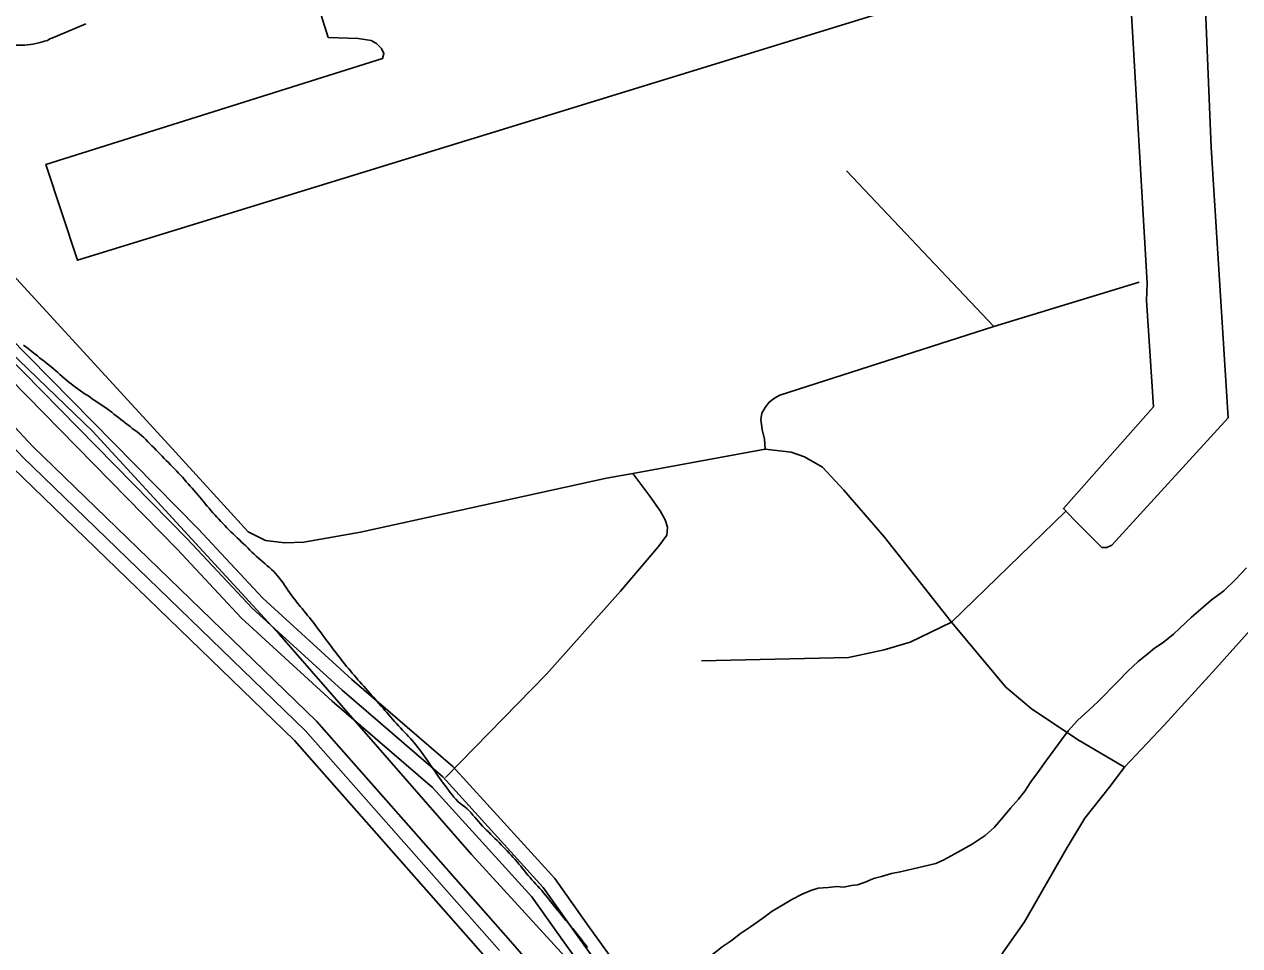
# Model space of a CAD drawing. Extents: x 2260773 to 2342389, y 552869 to 618546.
# Drawn here: x 2303280 to 2306610, y 575994 to 578519 of the extents above; entities that cross this region are included whole.
import ezdxf

# ---------------------------------------------------------------- set-up
doc = ezdxf.new("R2010")
doc.units = 0
for name, color, linetype in [('Exist Aviation Commercial or Municipal Perimeter Paved', 7, 'Continuous'), ('Exist Boundary Land Use Reservation Military US Department of Defense', 7, 'Continuous'), ('Exist Boundary Political City Limit New', 7, 'Continuous'), ('Exist Hydrographic Buffer Line', 7, 'Continuous'), ('Exist Hydrographic Misc Water Feature', 7, 'Continuous'), ('Exist Hydrographic River Shore', 7, 'Continuous'), ('Exist Road Non-System Type 51', 7, 'Continuous'), ('Map Preparation Boundary City Limit Buffer Line', 7, 'Continuous')]:
    doc.layers.add(name, color=color, linetype=linetype)

msp = doc.modelspace()

# ---------------------------------------------------------------- linework, layer by layer
at = {"layer": 'Exist Aviation Commercial or Municipal Perimeter Paved'}
for points in [[(2306142.9, 578709.4), (2303425.3, 577872.5), (2303338.5, 578135.4), (2304261, 578425.3), (2304264.8, 578439.3), (2304258.6, 578453.3), (2304245.1, 578466.7), (2304230.4, 578474.9), (2304194.3, 578480.5), (2304112.4, 578483.6), (2303942.8, 579023.4)], [(2306510.7, 578695.2), (2306532.3, 578181.8), (2306578.2, 577440.7), (2306260.2, 577091.6), (2306246.3, 577085.4), (2306232.3, 577085.2), (2306157.4, 577160.2), (2306127.2, 577192), (2306374, 577470.4), (2306355, 577762.1), (2306356.4, 577810.2), (2306309.8, 578609.1)]]:
    msp.add_lwpolyline(points, dxfattribs=at)
at = {"layer": 'Exist Boundary Land Use Reservation Military US Department of Defense'}
msp.add_lwpolyline([(2302653.7, 578219.3), (2302707.5, 578135.4), (2303467.5, 577403.4), (2303978.9, 576846.8), (2304504.6, 576243.3), (2304908.4, 575801.8)], dxfattribs=at)
at = {"layer": 'Exist Boundary Political City Limit New'}
for points in [[(2303606.8, 577386.3), (2303600.8, 577391.8), (2303594.8, 577397.1), (2303588.8, 577402.1), (2303582.2, 577406.9), (2303575.5, 577411.4), (2303569.5, 577416.4), (2303563, 577421.3), (2303556.8, 577426.2), (2303550.5, 577431.2), (2303544.2, 577436.1), (2303538, 577441.1), (2303531.5, 577446.1), (2303525.2, 577451), (2303519, 577455.9), (2303512.8, 577460.9), (2303506.2, 577465.7), (2303499.8, 577470.1), (2303493, 577474.4), (2303486.2, 577478.9), (2303479.5, 577483.3), (2303473, 577487.8), (2303466.2, 577492.2), (2303459.8, 577496.8), (2303453.2, 577501.4), (2303446.5, 577505.9), (2303440, 577510.4), (2303433.5, 577515), (2303426.8, 577519.6), (2303420.2, 577524.2), (2303413.8, 577528.9), (2303407.5, 577533.7), (2303401.2, 577538.6), (2303395, 577543.7), (2303389, 577548.9), (2303383, 577554.2), (2303377, 577559.6), (2303371, 577565), (2303365.2, 577570.3), (2303359, 577575.6), (2303353, 577580.7), (2303340.5, 577590.7), (2303334.2, 577595.6), (2303327.8, 577600.5), (2303321.5, 577605.4), (2303315.2, 577610.4), (2303309, 577615.3), (2303296.5, 577625.3), (2303290.2, 577630.2), (2303283.8, 577635.2), (2303277.5, 577640.2)], [(2304133.2, 576797.1), (2304128.2, 576803.4), (2304123.5, 576809.8), (2304118.8, 576816.2), (2304114, 576822.6), (2304109, 576829), (2304104.2, 576835.4), (2304099.5, 576841.8), (2304094.8, 576848.2), (2304090, 576854.7), (2304085.2, 576861.1), (2304080.5, 576867.6), (2304075.8, 576873.9), (2304070.8, 576880.2), (2304065.8, 576886.6), (2304061, 576892.8), (2304055.8, 576899.1), (2304050.8, 576905.2), (2304045.8, 576911.4), (2304040.8, 576917.6), (2304035.5, 576923.8), (2304025.5, 576936.3), (2304020.8, 576942.6), (2304015.8, 576948.9), (2304011, 576955.4), (2304006.5, 576962), (2304002, 576968.6), (2303997.5, 576975.3), (2303993, 576982), (2303988.5, 576988.6), (2303983.8, 576995.1), (2303979, 577001.4), (2303973.8, 577007.5), (2303968.5, 577013.4), (2303963, 577019.1), (2303957.2, 577024.6), (2303951.2, 577030.1), (2303945.2, 577035.3), (2303939.2, 577040.6), (2303933, 577045.8), (2303927, 577051.1), (2303921, 577056.3), (2303915, 577061.7), (2303909.2, 577067.1), (2303903.2, 577072.6), (2303897.5, 577078.2), (2303892, 577083.8), (2303886.5, 577089.7), (2303880.5, 577094.9), (2303874.5, 577100.1), (2303868.8, 577106), (2303863, 577111.6), (2303857.2, 577117.1), (2303851.5, 577122.6), (2303845.8, 577128.1), (2303840, 577133.8), (2303834.2, 577139.4), (2303828.8, 577145.1), (2303823.2, 577150.8), (2303817.8, 577156.7), (2303812.2, 577162.6), (2303807, 577168.5), (2303801.5, 577174.4), (2303796.2, 577180.4), (2303791, 577186.4), (2303785.8, 577192.6), (2303780.8, 577198.7), (2303775.5, 577204.9), (2303770.5, 577211.1), (2303765.5, 577217.2), (2303760.2, 577223.4), (2303755.2, 577229.5), (2303750, 577235.6), (2303744.8, 577241.6), (2303739.5, 577247.6), (2303734.2, 577253.7), (2303729, 577259.7), (2303723.5, 577265.6), (2303718.2, 577271.6), (2303712.8, 577277.5), (2303707.5, 577283.4), (2303702, 577289.2), (2303696.5, 577295.1), (2303691, 577300.8), (2303685.2, 577306.6), (2303679.8, 577312.2), (2303674.2, 577318), (2303668.5, 577323.7), (2303663, 577329.4), (2303657.2, 577335.1), (2303651.8, 577340.8), (2303646, 577346.5), (2303640.5, 577352.2), (2303635, 577358), (2303629.2, 577363.8), (2303623.8, 577369.4), (2303618, 577375.1), (2303612.5, 577380.8), (2303606.8, 577386.3)], [(2304650, 576198.8), (2304645, 576204.9), (2304639.8, 576211.2), (2304634.8, 576217.4), (2304629.8, 576223.6), (2304624.5, 576229.6), (2304619.2, 576235.6), (2304613.8, 576241.6), (2304608.5, 576247.4), (2304603, 576253.2), (2304597.2, 576259), (2304591.8, 576264.7), (2304586.2, 576270.4), (2304580.5, 576276.2), (2304575, 576281.9), (2304569.2, 576287.5), (2304563.5, 576293.1), (2304558, 576298.8), (2304552.2, 576304.4), (2304546.5, 576310.1), (2304541, 576315.8), (2304535.5, 576321.6), (2304530, 576327.4), (2304524.8, 576333.4), (2304519.5, 576339.5), (2304514.2, 576345.6), (2304509, 576351.6), (2304503.8, 576357.6), (2304498.2, 576363.4), (2304492.8, 576369.1), (2304486.5, 576374.2), (2304480, 576379.1), (2304473.5, 576383.9), (2304467.5, 576389.1), (2304462.2, 576395.1), (2304457, 576401.1), (2304452, 576407.3), (2304447, 576413.6), (2304442.2, 576419.9), (2304437.5, 576426.3), (2304432.5, 576432.8), (2304427.8, 576439.2), (2304423, 576445.7), (2304418.5, 576452.1), (2304413.8, 576458.6), (2304409, 576465.1), (2304404.2, 576471.6), (2304399.8, 576478.2), (2304395.2, 576484.8), (2304390.8, 576491.4), (2304386.2, 576498.1), (2304381.8, 576504.7), (2304377.2, 576511.2), (2304372.5, 576517.8), (2304368, 576524.3), (2304363.2, 576530.7), (2304358.2, 576537.1), (2304353.2, 576543.2), (2304348.2, 576549.4), (2304343, 576555.4), (2304337.5, 576561.4), (2304332.2, 576567.3), (2304326.8, 576573.1), (2304321.2, 576579), (2304315.8, 576584.8), (2304310.2, 576590.6), (2304304.8, 576596.5), (2304299.5, 576602.4), (2304294, 576608.4), (2304288.8, 576614.4), (2304283.5, 576620.4), (2304278.2, 576626.4), (2304273, 576632.4), (2304267.8, 576638.4), (2304262.5, 576644.4), (2304257.2, 576650.5), (2304252, 576656.5), (2304246.8, 576662.6), (2304241.5, 576668.6), (2304236.2, 576674.6), (2304230.8, 576680.7), (2304225.5, 576686.7), (2304220.2, 576692.7), (2304215, 576698.7), (2304209.8, 576704.7), (2304204.5, 576710.7), (2304199.2, 576716.7), (2304193.8, 576722.7), (2304188.5, 576728.7), (2304183.2, 576734.8), (2304178, 576740.8), (2304173, 576746.9), (2304167.8, 576753), (2304162.8, 576759.2), (2304157.8, 576765.4), (2304152.8, 576771.7), (2304147.8, 576778), (2304143, 576784.3), (2304138, 576790.7), (2304133.2, 576797.1)], [(2304665.5, 576180.4), (2304660.2, 576186.4), (2304655, 576192.6), (2304650, 576198.8)], [(2304822.8, 575988.8), (2304818, 575995.1), (2304813.2, 576001.6), (2304808.2, 576007.9), (2304803.5, 576014.3), (2304798.5, 576020.6), (2304793.5, 576026.9), (2304788.5, 576033.2), (2304783.5, 576039.4), (2304778.5, 576045.6), (2304773.2, 576051.7), (2304768.2, 576057.9), (2304763, 576064), (2304758, 576070.1), (2304752.8, 576076.3), (2304747.8, 576082.5), (2304742.8, 576088.7), (2304732.8, 576101.2), (2304722.8, 576113.7), (2304712.8, 576126.2), (2304707.8, 576132.4), (2304702.5, 576138.6), (2304697.5, 576144.7), (2304692.2, 576150.8), (2304687, 576156.8), (2304681.5, 576162.6), (2304676.2, 576168.6), (2304670.8, 576174.4), (2304665.5, 576180.4)]]:
    msp.add_lwpolyline(points, dxfattribs=at)
at = {"layer": 'Exist Hydrographic Buffer Line'}
for points in [[(2296612.5, 578178.9), (2297360.9, 578699.9), (2297718.3, 578889), (2298320.5, 579036.3), (2298684.1, 579226.3), (2299727.2, 579533.2), (2299793.1, 579560.9), (2300157.6, 579611.6), (2300867.3, 579578.6), (2301645.5, 579388.8), (2301915.1, 579278), (2302124, 579135.4), (2302277, 578931.1), (2302463.4, 578496.9), (2302527.4, 578430.9), (2302677.5, 578176), (2303727.1, 577108.2), (2303903.9, 576918.9), (2304150.2, 576693.6), (2304426.2, 576456.1), (2304701.8, 576152.7), (2304792.4, 576024), (2304953.6, 575800.4)], [(2304581.4, 575980.1), (2304050.1, 576582.4), (2303274.6, 577333.7), (2302654.1, 577998.3), (2302595.7, 578079.2), (2302513.2, 578191.5), (2302174.9, 578860.6), (2301990.8, 579065.7), (2301618, 579231.6), (2300673.5, 579390.2), (2299998.5, 579350.7), (2298722, 579033.5), (2298432.5, 578928), (2298300, 578880.1), (2297503.4, 578621), (2297187.2, 578405.7)], [(2302414.8, 578475.1), (2302495.8, 578405.9), (2302643, 578155.7), (2303698.4, 577080.5), (2303874.6, 576891.6), (2304123.1, 576664), (2304398.1, 576427.4), (2304670.6, 576127.7), (2304759.6, 576001), (2304921.2, 575777)], [(2304948.4, 575617.8), (2304611.5, 576006.3), (2304080, 576608.9), (2303303.1, 577361.7), (2302685.1, 578023.8), (2302627.9, 578102.6), (2302547.5, 578212.4), (2302414.8, 578475.1)]]:
    msp.add_lwpolyline(points, dxfattribs=at)
at = {"layer": 'Exist Hydrographic Misc Water Feature'}
for points in [[(2303448.5, 578520.3), (2303370.8, 578487.4), (2303354.8, 578481.2), (2303349, 578479.3), (2303342.7, 578475), (2303334.9, 578473.4), (2303322.6, 578469.1), (2303303.3, 578464.7), (2303281.2, 578462.3), (2303257.4, 578462.3)], [(2306628.6, 577029.3), (2306599.1, 576997.3), (2306567.1, 576966.8), (2306531.8, 576940.5), (2306504, 576916.3), (2306478.1, 576893.8), (2306428.7, 576847.3), (2306400.8, 576825.1), (2306377.2, 576808.8), (2306359.6, 576794.5), (2306331.7, 576772.3), (2306303.8, 576746.1), (2306276.1, 576717.8), (2306222.8, 576663), (2306197.2, 576638.9), (2306165.4, 576610.8), (2306139.8, 576582.2), (2306122.2, 576558.1), (2306104.1, 576534.1), (2306078.9, 576499.7), (2306058.8, 576471.5), (2306037.5, 576443.1), (2306021.7, 576417.1), (2306004, 576395), (2305982.1, 576370.8), (2305960.4, 576344.4), (2305938.6, 576318.5), (2305912.8, 576296), (2305877.3, 576271.8), (2305829.5, 576245.3), (2305799.6, 576228.8), (2305777.9, 576218.6), (2305696.1, 576199.7), (2305680.1, 576195.6), (2305656.1, 576191.5), (2305628.4, 576183.1), (2305610.1, 576179), (2305600.1, 576174.8), (2305586.4, 576168.8), (2305562.6, 576160.6), (2305546.4, 576158.2), (2305524.4, 576154.2), (2305506.4, 576155.7), (2305482.8, 576153.5), (2305454.7, 576151.3), (2305435, 576144.9), (2305410.8, 576134.8), (2305383.3, 576120.3)], [(2305383.3, 576120.3), (2305355.5, 576104.2), (2305329.4, 576087.8), (2305303.4, 576069.4), (2305270, 576045.3), (2305241.9, 576027.2), (2305216.4, 576006.7), (2305192.4, 575990.4), (2305160.9, 575966), (2305137.1, 575948.1), (2305115.3, 575933.5), (2305101.6, 575921.4), (2305089.7, 575911.4), (2305075.6, 575905.4), (2305053.6, 575897), (2305033.9, 575890.6), (2305013.6, 575886.8), (2304999.7, 575884.4)]]:
    msp.add_lwpolyline(points, dxfattribs=at)
at = {"layer": 'Exist Hydrographic River Shore'}
for points in [[(2304986.2, 575823.8), (2304825.2, 576047), (2304733.1, 576177.8), (2304454.1, 576484.9), (2304177, 576723), (2303933, 576946.2), (2303756.1, 577136), (2302712.1, 578196.3), (2302559, 578455.9), (2302500.1, 578512.6), (2302312.1, 578951.3), (2302152.1, 579164.7), (2301934, 579313.4), (2301658, 579426.9), (2300873, 579618.3), (2300156, 579651.7), (2299789.1, 579605.8)], [(2305665.1, 574624), (2305656.1, 574666.2), (2305226.1, 575177.1), (2305007.1, 575440.6), (2304889.2, 575563.9), (2304551, 575953.9), (2304020.2, 576555.9), (2303246.1, 577305.6), (2302623.1, 577972.8), (2302563.1, 578055.8), (2302479, 578170.5), (2302139, 578842.6), (2301961, 579038.8), (2301602, 579194.9), (2300666.9, 579350.8), (2300000.9, 579310.8), (2298731.7, 578994.6), (2298446.2, 578890.4), (2298312.9, 578842.3)]]:
    msp.add_lwpolyline(points, dxfattribs=at)
at = {"layer": 'Exist Road Non-System Type 51'}
for p, q in [((2305936.6, 577690.9), (2305532.3, 578117.8)), ((2306334.9, 577812.3), (2305936.6, 577690.9)), ((2305309.6, 577354.9), (2304947.3, 577288.3)), ((2306133.3, 577184.1), (2305820.3, 576880.4))]:
    msp.add_line(p, q, dxfattribs=at)
for points in [[(2304947.3, 577288.3), (2304875.3, 577275), (2304201.1, 577126.8), (2304045.1, 577100), (2303993.9, 577097.8), (2303940.4, 577104.5), (2303893.1, 577128), (2303674.5, 577367.4), (2303064.5, 578032.1), (2302861.7, 578246.2), (2302723.5, 578395.6), (2302687.9, 578469.2), (2302670, 578507.1), (2302667.8, 578553.9), (2302721.3, 578739), (2302823.8, 579099)], [(2305936.6, 577690.9), (2305350.3, 577502.8), (2305335, 577494.5), (2305320.8, 577483.3), (2305310.1, 577469), (2305300.4, 577453.2), (2305297.9, 577436.4), (2305302, 577408.4), (2305307.6, 577381.9), (2305309.6, 577354.9)], [(2307184.2, 577413.3), (2307086.1, 577335.3), (2306936.8, 577194.8), (2306716.2, 576945), (2306544.6, 576753.2), (2306403, 576598.3), (2306294.7, 576482.9)], [(2305820.3, 576880.4), (2305636.4, 577113.4), (2305525, 577242.7), (2305467, 577305.1), (2305418, 577334.1), (2305381.5, 577346.5), (2305309.6, 577354.9)], [(2304434, 576454.4), (2304710.4, 576737.6), (2304913.2, 576965.1), (2305017.9, 577087.7), (2305040.2, 577119), (2305042.4, 577141.3), (2305035.8, 577161.3), (2305022.4, 577185.8), (2304993.4, 577226), (2304947.3, 577288.3)], [(2305820.3, 576880.4), (2305707.3, 576825.6), (2305635.7, 576804.9), (2305538.3, 576783.4), (2305134.9, 576774.4)], [(2306294.7, 576482.9), (2306165.7, 576559.2), (2306038.7, 576644), (2305969.6, 576702), (2305820.3, 576880.4)], [(2306294.7, 576482.9), (2306252.3, 576427.6), (2306186, 576342.9), (2306134.4, 576258.1), (2306020.2, 576059), (2305949.3, 575957.6), (2305919.3, 575910.3)]]:
    msp.add_lwpolyline(points, dxfattribs=at)
at = {"layer": 'Map Preparation Boundary City Limit Buffer Line'}
for points in [[(2303606.8, 577386.3), (2303600.8, 577391.8), (2303594.8, 577397.1), (2303588.8, 577402.1), (2303582.2, 577406.9), (2303575.5, 577411.4), (2303569.5, 577416.4), (2303563, 577421.3), (2303556.8, 577426.2), (2303550.5, 577431.2), (2303544.2, 577436.1), (2303538, 577441.1), (2303531.5, 577446.1), (2303525.2, 577451), (2303519, 577455.9), (2303512.8, 577460.9), (2303506.2, 577465.7), (2303499.8, 577470.1), (2303493, 577474.4), (2303486.2, 577478.9), (2303479.5, 577483.3), (2303473, 577487.8), (2303466.2, 577492.2), (2303459.8, 577496.8), (2303453.2, 577501.4), (2303446.5, 577505.9), (2303440, 577510.4), (2303433.5, 577515), (2303426.8, 577519.6), (2303420.2, 577524.2), (2303413.8, 577528.9), (2303407.5, 577533.7), (2303401.2, 577538.6), (2303395, 577543.7), (2303389, 577548.9), (2303383, 577554.2), (2303377, 577559.6), (2303371, 577565), (2303365.2, 577570.3), (2303359, 577575.6), (2303353, 577580.7), (2303340.5, 577590.7), (2303334.2, 577595.6), (2303327.8, 577600.5), (2303321.5, 577605.4), (2303315.2, 577610.4), (2303309, 577615.3), (2303296.5, 577625.3), (2303290.2, 577630.2), (2303283.8, 577635.2), (2303277.5, 577640.2)], [(2304133.2, 576797.1), (2304128.2, 576803.4), (2304123.5, 576809.8), (2304118.8, 576816.2), (2304114, 576822.6), (2304109, 576829), (2304104.2, 576835.4), (2304099.5, 576841.8), (2304094.8, 576848.2), (2304090, 576854.7), (2304085.2, 576861.1), (2304080.5, 576867.6), (2304075.8, 576873.9), (2304070.8, 576880.2), (2304065.8, 576886.6), (2304061, 576892.8), (2304055.8, 576899.1), (2304050.8, 576905.2), (2304045.8, 576911.4), (2304040.8, 576917.6), (2304035.5, 576923.8), (2304025.5, 576936.3), (2304020.8, 576942.6), (2304015.8, 576948.9), (2304011, 576955.4), (2304006.5, 576962), (2304002, 576968.6), (2303997.5, 576975.3), (2303993, 576982), (2303988.5, 576988.6), (2303983.8, 576995.1), (2303979, 577001.4), (2303973.8, 577007.5), (2303968.5, 577013.4), (2303963, 577019.1), (2303957.2, 577024.6), (2303951.2, 577030.1), (2303945.2, 577035.3), (2303939.2, 577040.6), (2303933, 577045.8), (2303927, 577051.1), (2303921, 577056.3), (2303915, 577061.7), (2303909.2, 577067.1), (2303903.2, 577072.6), (2303897.5, 577078.2), (2303892, 577083.8), (2303886.5, 577089.7), (2303880.5, 577094.9), (2303874.5, 577100.1), (2303868.8, 577106), (2303863, 577111.6), (2303857.2, 577117.1), (2303851.5, 577122.6), (2303845.8, 577128.1), (2303840, 577133.8), (2303834.2, 577139.4), (2303828.8, 577145.1), (2303823.2, 577150.8), (2303817.8, 577156.7), (2303812.2, 577162.6), (2303807, 577168.5), (2303801.5, 577174.4), (2303796.2, 577180.4), (2303791, 577186.4), (2303785.8, 577192.6), (2303780.8, 577198.7), (2303775.5, 577204.9), (2303770.5, 577211.1), (2303765.5, 577217.2), (2303760.2, 577223.4), (2303755.2, 577229.5), (2303750, 577235.6), (2303744.8, 577241.6), (2303739.5, 577247.6), (2303734.2, 577253.7), (2303729, 577259.7), (2303723.5, 577265.6), (2303718.2, 577271.6), (2303712.8, 577277.5), (2303707.5, 577283.4), (2303702, 577289.2), (2303696.5, 577295.1), (2303691, 577300.8), (2303685.2, 577306.6), (2303679.8, 577312.2), (2303674.2, 577318), (2303668.5, 577323.7), (2303663, 577329.4), (2303657.2, 577335.1), (2303651.8, 577340.8), (2303646, 577346.5), (2303640.5, 577352.2), (2303635, 577358), (2303629.2, 577363.8), (2303623.8, 577369.4), (2303618, 577375.1), (2303612.5, 577380.8), (2303606.8, 577386.3)], [(2304650, 576198.8), (2304645, 576204.9), (2304639.8, 576211.2), (2304634.8, 576217.4), (2304629.8, 576223.6), (2304624.5, 576229.6), (2304619.2, 576235.6), (2304613.8, 576241.6), (2304608.5, 576247.4), (2304603, 576253.2), (2304597.2, 576259), (2304591.8, 576264.7), (2304586.2, 576270.4), (2304580.5, 576276.2), (2304575, 576281.9), (2304569.2, 576287.5), (2304563.5, 576293.1), (2304558, 576298.8), (2304552.2, 576304.4), (2304546.5, 576310.1), (2304541, 576315.8), (2304535.5, 576321.6), (2304530, 576327.4), (2304524.8, 576333.4), (2304519.5, 576339.5), (2304514.2, 576345.6), (2304509, 576351.6), (2304503.8, 576357.6), (2304498.2, 576363.4), (2304492.8, 576369.1), (2304486.5, 576374.2), (2304480, 576379.1), (2304473.5, 576383.9), (2304467.5, 576389.1), (2304462.2, 576395.1), (2304457, 576401.1), (2304452, 576407.3), (2304447, 576413.6), (2304442.2, 576419.9), (2304437.5, 576426.3), (2304432.5, 576432.8), (2304427.8, 576439.2), (2304423, 576445.7), (2304418.5, 576452.1), (2304413.8, 576458.6), (2304409, 576465.1), (2304404.2, 576471.6), (2304399.8, 576478.2), (2304395.2, 576484.8), (2304390.8, 576491.4), (2304386.2, 576498.1), (2304381.8, 576504.7), (2304377.2, 576511.2), (2304372.5, 576517.8), (2304368, 576524.3), (2304363.2, 576530.7), (2304358.2, 576537.1), (2304353.2, 576543.2), (2304348.2, 576549.4), (2304343, 576555.4), (2304337.5, 576561.4), (2304332.2, 576567.3), (2304326.8, 576573.1), (2304321.2, 576579), (2304315.8, 576584.8), (2304310.2, 576590.6), (2304304.8, 576596.5), (2304299.5, 576602.4), (2304294, 576608.4), (2304288.8, 576614.4), (2304283.5, 576620.4), (2304278.2, 576626.4), (2304273, 576632.4), (2304267.8, 576638.4), (2304262.5, 576644.4), (2304257.2, 576650.5), (2304252, 576656.5), (2304246.8, 576662.6), (2304241.5, 576668.6), (2304236.2, 576674.6), (2304230.8, 576680.7), (2304225.5, 576686.7), (2304220.2, 576692.7), (2304215, 576698.7), (2304209.8, 576704.7), (2304204.5, 576710.7), (2304199.2, 576716.7), (2304193.8, 576722.7), (2304188.5, 576728.7), (2304183.2, 576734.8), (2304178, 576740.8), (2304173, 576746.9), (2304167.8, 576753), (2304162.8, 576759.2), (2304157.8, 576765.4), (2304152.8, 576771.7), (2304147.8, 576778), (2304143, 576784.3), (2304138, 576790.7), (2304133.2, 576797.1)], [(2304665.5, 576180.4), (2304660.2, 576186.4), (2304655, 576192.6), (2304650, 576198.8)], [(2304822.8, 575988.8), (2304818, 575995.1), (2304813.2, 576001.6), (2304808.2, 576007.9), (2304803.5, 576014.3), (2304798.5, 576020.6), (2304793.5, 576026.9), (2304788.5, 576033.2), (2304783.5, 576039.4), (2304778.5, 576045.6), (2304773.2, 576051.7), (2304768.2, 576057.9), (2304763, 576064), (2304758, 576070.1), (2304752.8, 576076.3), (2304747.8, 576082.5), (2304742.8, 576088.7), (2304732.8, 576101.2), (2304722.8, 576113.7), (2304712.8, 576126.2), (2304707.8, 576132.4), (2304702.5, 576138.6), (2304697.5, 576144.7), (2304692.2, 576150.8), (2304687, 576156.8), (2304681.5, 576162.6), (2304676.2, 576168.6), (2304670.8, 576174.4), (2304665.5, 576180.4)]]:
    msp.add_lwpolyline(points, dxfattribs=at)

doc.saveas('drawing.dxf')
